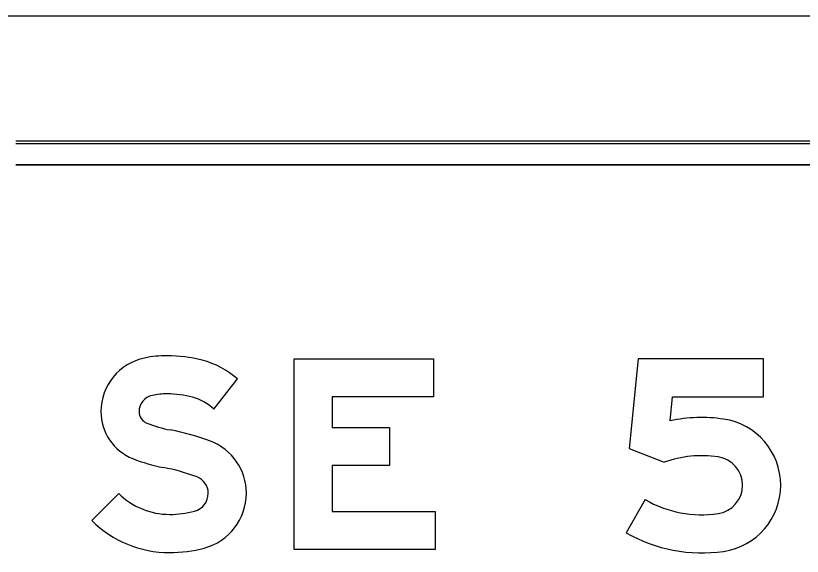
# Model space of a CAD drawing. Extents: x 2149961 to 2150220, y 145114 to 145240.
# Drawn here: x 2150088.28 to 2150093.77, y 145202.04 to 145205.82 of the extents above; entities that cross this region are included whole.
import ezdxf

# ---------------------------------------------------------------- set-up
doc = ezdxf.new("R2010")
doc.units = 0
for name, color, linetype in [('GSBWFILL', 7, 'Continuous'), ('GSCOLORFILL', 7, 'Continuous'), ('GSDIMS', 7, 'Continuous'), ('GSOUTLINE', 7, 'Continuous')]:
    doc.layers.add(name, color=color, linetype=linetype)

msp = doc.modelspace()

# ---------------------------------------------------------------- linework, layer by layer
at = {"layer": 'GSBWFILL'}
for p, q in [((2150107.7787, 145204.9447), (2150088.2787, 145204.9447)), ((2150088.2787, 145204.7781), (2150107.7787, 145204.7781)), ((2150092.6769, 145202.4396), (2150092.5437, 145202.2086))]:
    msp.add_line(p, q, dxfattribs=at)
msp.add_lwpolyline([(2150091.1971, 145203.4239), (2150091.1971, 145203.1573), (2150090.4904, 145203.1573), (2150090.4904, 145202.9439), (2150090.8904, 145202.9439), (2150090.8904, 145202.6773), (2150090.4904, 145202.6773), (2150090.4904, 145202.3573), (2150091.2104, 145202.3573), (2150091.2104, 145202.0906), (2150090.2237, 145202.0906), (2150090.2237, 145203.4239)], close=True, dxfattribs=at)
for points in [[(2150092.8512, 145202.9898), (2150092.8681, 145203.1573), (2150093.5037, 145203.1573), (2150093.5037, 145203.4239), (2150092.6271, 145203.4239), (2150092.5637, 145202.7973), (2150092.8092, 145202.7015)], [(2150089.6638, 145203.072), (2150089.8287, 145203.2824)], [(2150088.9981, 145202.4824), (2150088.8104, 145202.2931)]]:
    msp.add_lwpolyline(points, dxfattribs=at)
for centre, major_axis, ratio, start_param, end_param in [((2150089.337, 145202.6595), (0, 0.7855), 0.999994, 0, 0.202758), ((2150089.337, 145202.4817), (0, 0.9632), 0.999994, 6.026234, 6.283185), ((2150089.2558, 145203.0547), (0, 0.382), 0.999994, 0.202758, 1.570796), ((2150089.4264, 145202.8219), (0, 0.6115), 0.999994, 5.565152, 6.026234), ((2150089.2558, 145203.0547), (0, 0.1153), 0.999994, 0.202758, 1.570796), ((2150089.337, 145202.6595), (0, 0.5188), 0.999994, 0, 0.202758), ((2150089.337, 145202.4817), (0, 0.6965), 0.999994, 6.026234, 6.283185), ((2150089.4264, 145202.8219), (0, 0.3448), 0.999994, 5.523837, 6.026234), ((2150089.2277, 145203.0547), (0, 0.3538), 0.999994, 1.570796, 2.761249), ((2150089.2277, 145203.0547), (0, 0.0872), 0.999994, 1.570796, 2.761249), ((2150093.0716, 145201.9564), (0, 1.0567), 0.999996, 6.137785, 6.493274), ((2150093.1571, 145202.5402), (0, 0.4667), 0.999996, 3.286993, 6.137785), ((2150089.5182, 145203.7815), (0, 0.8699), 0.999994, 2.761249, 2.95744), ((2150089.0617, 145201.3305), (0, 1.6233), 0.999994, 5.918637, 6.099033), ((2150089.502, 145202.4842), (0, 0.3885), 0.999994, 4.712389, 5.918637), ((2150089.5182, 145203.7815), (0, 1.1366), 0.999994, 2.761249, 2.95744), ((2150093.0716, 145201.9564), (0, 0.79), 0.999996, 6.137785, 6.621752), ((2150093.1571, 145202.5402), (0, 0.2), 0.999996, 3.286993, 6.137785), ((2150089.0617, 145201.3305), (0, 1.3566), 0.999994, 5.918637, 6.099033), ((2150089.502, 145202.4842), (0, 0.1218), 0.999994, 4.712389, 5.918637), ((2150089.3533, 145202.8407), (0, 0.5044), 0.999994, 2.360607, 3.141593), ((2150089.4943, 145202.4842), (0, 0.1295), 0.999994, 3.401517, 4.712389), ((2150089.4943, 145202.4842), (0, 0.3961), 0.999994, 3.401517, 4.712389), ((2150093.0716, 145203.1239), (0, 0.79), 0.999996, 2.618523, 3.286993), ((2150089.3533, 145203.0145), (0, 0.6782), 0.999994, 3.141593, 3.401517), ((2150089.3533, 145202.8407), (0, 0.7711), 0.999994, 2.360607, 3.141593), ((2150093.0716, 145203.1239), (0, 1.0567), 0.999996, 2.618523, 3.286993), ((2150089.3533, 145203.0145), (0, 0.9449), 0.999994, 3.141593, 3.401517)]:
    msp.add_ellipse(centre, major_axis=major_axis, ratio=ratio, start_param=start_param, end_param=end_param, dxfattribs=at)
at = {"layer": 'GSCOLORFILL'}
for p, q in [((2150107.7787, 145204.9447), (2150088.2787, 145204.9447)), ((2150107.7787, 145204.9447), (2150088.2787, 145204.9447)), ((2150107.7787, 145204.9447), (2150088.2787, 145204.9447)), ((2150088.2787, 145204.9281), (2150107.7787, 145204.9281)), ((2150088.2787, 145204.7781), (2150107.7787, 145204.7781)), ((2150092.6769, 145202.4396), (2150092.5437, 145202.2086))]:
    msp.add_line(p, q, dxfattribs=at)
msp.add_lwpolyline([(2150091.1971, 145203.4239), (2150091.1971, 145203.1573), (2150090.4904, 145203.1573), (2150090.4904, 145202.9439), (2150090.8904, 145202.9439), (2150090.8904, 145202.6773), (2150090.4904, 145202.6773), (2150090.4904, 145202.3573), (2150091.2104, 145202.3573), (2150091.2104, 145202.0906), (2150090.2237, 145202.0906), (2150090.2237, 145203.4239)], close=True, dxfattribs=at)
for points in [[(2150092.8512, 145202.9898), (2150092.8681, 145203.1573), (2150093.5037, 145203.1573), (2150093.5037, 145203.4239), (2150092.6271, 145203.4239), (2150092.5637, 145202.7973), (2150092.8092, 145202.7015)], [(2150089.6638, 145203.072), (2150089.8287, 145203.2824)], [(2150088.9981, 145202.4824), (2150088.8104, 145202.2931)]]:
    msp.add_lwpolyline(points, dxfattribs=at)
for centre, major_axis, ratio, start_param, end_param in [((2150089.337, 145202.6595), (0, 0.7855), 0.999994, 0, 0.202758), ((2150089.337, 145202.4817), (0, 0.9632), 0.999994, 6.026234, 6.283185), ((2150089.2558, 145203.0547), (0, 0.382), 0.999994, 0.202758, 1.570796), ((2150089.4264, 145202.8219), (0, 0.6115), 0.999994, 5.565152, 6.026234), ((2150089.2558, 145203.0547), (0, 0.1153), 0.999994, 0.202758, 1.570796), ((2150089.337, 145202.6595), (0, 0.5188), 0.999994, 0, 0.202758), ((2150089.337, 145202.4817), (0, 0.6965), 0.999994, 6.026234, 6.283185), ((2150089.4264, 145202.8219), (0, 0.3448), 0.999994, 5.523837, 6.026234), ((2150089.2277, 145203.0547), (0, 0.3538), 0.999994, 1.570796, 2.761249), ((2150089.2277, 145203.0547), (0, 0.0872), 0.999994, 1.570796, 2.761249), ((2150093.0716, 145201.9564), (0, 1.0567), 0.999996, 6.137785, 6.493274), ((2150093.1571, 145202.5402), (0, 0.4667), 0.999996, 3.286993, 6.137785), ((2150089.5182, 145203.7815), (0, 0.8699), 0.999994, 2.761249, 2.95744), ((2150089.0617, 145201.3305), (0, 1.6233), 0.999994, 5.918637, 6.099033), ((2150089.502, 145202.4842), (0, 0.3885), 0.999994, 4.712389, 5.918637), ((2150089.5182, 145203.7815), (0, 1.1366), 0.999994, 2.761249, 2.95744), ((2150093.0716, 145201.9564), (0, 0.79), 0.999996, 6.137785, 6.621752), ((2150093.1571, 145202.5402), (0, 0.2), 0.999996, 3.286993, 6.137785), ((2150089.0617, 145201.3305), (0, 1.3566), 0.999994, 5.918637, 6.099033), ((2150089.502, 145202.4842), (0, 0.1218), 0.999994, 4.712389, 5.918637), ((2150089.3533, 145202.8407), (0, 0.5044), 0.999994, 2.360607, 3.141593), ((2150089.4943, 145202.4842), (0, 0.1295), 0.999994, 3.401517, 4.712389), ((2150089.4943, 145202.4842), (0, 0.3961), 0.999994, 3.401517, 4.712389), ((2150093.0716, 145203.1239), (0, 0.79), 0.999996, 2.618523, 3.286993), ((2150089.3533, 145203.0145), (0, 0.6782), 0.999994, 3.141593, 3.401517), ((2150089.3533, 145202.8407), (0, 0.7711), 0.999994, 2.360607, 3.141593), ((2150093.0716, 145203.1239), (0, 1.0567), 0.999996, 2.618523, 3.286993), ((2150089.3533, 145203.0145), (0, 0.9449), 0.999994, 3.141593, 3.401517)]:
    msp.add_ellipse(centre, major_axis=major_axis, ratio=ratio, start_param=start_param, end_param=end_param, dxfattribs=at)
at = {"layer": 'GSDIMS'}
msp.add_line((2150087.2787, 145205.8198), (2150108.7787, 145205.8198), dxfattribs=at)
at = {"layer": 'GSOUTLINE'}
for p, q in [((2150107.7787, 145204.9447), (2150088.2787, 145204.9447)), ((2150107.7787, 145204.7781), (2150088.2787, 145204.7781)), ((2150092.6769, 145202.4396), (2150092.5437, 145202.2086))]:
    msp.add_line(p, q, dxfattribs=at)
msp.add_lwpolyline([(2150091.1971, 145203.4239), (2150091.1971, 145203.1573), (2150090.4904, 145203.1573), (2150090.4904, 145202.9439), (2150090.8904, 145202.9439), (2150090.8904, 145202.6773), (2150090.4904, 145202.6773), (2150090.4904, 145202.3573), (2150091.2104, 145202.3573), (2150091.2104, 145202.0906), (2150090.2237, 145202.0906), (2150090.2237, 145203.4239)], close=True, dxfattribs=at)
for points in [[(2150092.8512, 145202.9898), (2150092.8681, 145203.1573), (2150093.5037, 145203.1573), (2150093.5037, 145203.4239), (2150092.6271, 145203.4239), (2150092.5637, 145202.7973), (2150092.8092, 145202.7015)], [(2150089.6638, 145203.072), (2150089.8287, 145203.2824)], [(2150088.9981, 145202.4824), (2150088.8104, 145202.2931)]]:
    msp.add_lwpolyline(points, dxfattribs=at)
for centre, major_axis, ratio, start_param, end_param in [((2150089.337, 145202.6595), (0, 0.7855), 0.999994, 0, 0.202758), ((2150089.337, 145202.4817), (0, 0.9632), 0.999994, 6.026234, 6.283185), ((2150089.2558, 145203.0547), (0, 0.382), 0.999994, 0.202758, 1.570796), ((2150089.4264, 145202.8219), (0, 0.6115), 0.999994, 5.565152, 6.026234), ((2150089.2558, 145203.0547), (0, 0.1153), 0.999994, 0.202758, 1.570796), ((2150089.337, 145202.6595), (0, 0.5188), 0.999994, 0, 0.202758), ((2150089.337, 145202.4817), (0, 0.6965), 0.999994, 6.026234, 6.283185), ((2150089.4264, 145202.8219), (0, 0.3448), 0.999994, 5.523837, 6.026234), ((2150089.2277, 145203.0547), (0, 0.3538), 0.999994, 1.570796, 2.761249), ((2150089.2277, 145203.0547), (0, 0.0872), 0.999994, 1.570796, 2.761249), ((2150093.0716, 145201.9564), (0, 1.0567), 0.999996, 6.137785, 6.493274), ((2150093.1571, 145202.5402), (0, 0.4667), 0.999996, 3.286993, 6.137785), ((2150089.5182, 145203.7815), (0, 0.8699), 0.999994, 2.761249, 2.95744), ((2150089.0617, 145201.3305), (0, 1.6233), 0.999994, 5.918637, 6.099033), ((2150089.502, 145202.4842), (0, 0.3885), 0.999994, 4.712389, 5.918637), ((2150089.5182, 145203.7815), (0, 1.1366), 0.999994, 2.761249, 2.95744), ((2150093.0716, 145201.9564), (0, 0.79), 0.999996, 6.137785, 6.621752), ((2150093.1571, 145202.5402), (0, 0.2), 0.999996, 3.286993, 6.137785), ((2150089.0617, 145201.3305), (0, 1.3566), 0.999994, 5.918637, 6.099033), ((2150089.502, 145202.4842), (0, 0.1218), 0.999994, 4.712389, 5.918637), ((2150089.3533, 145202.8407), (0, 0.5044), 0.999994, 2.360607, 3.141593), ((2150089.4943, 145202.4842), (0, 0.1295), 0.999994, 3.401517, 4.712389), ((2150089.4943, 145202.4842), (0, 0.3961), 0.999994, 3.401517, 4.712389), ((2150093.0716, 145203.1239), (0, 0.79), 0.999996, 2.618523, 3.286993), ((2150089.3533, 145203.0145), (0, 0.6782), 0.999994, 3.141593, 3.401517), ((2150089.3533, 145202.8407), (0, 0.7711), 0.999994, 2.360607, 3.141593), ((2150093.0716, 145203.1239), (0, 1.0567), 0.999996, 2.618523, 3.286993), ((2150089.3533, 145203.0145), (0, 0.9449), 0.999994, 3.141593, 3.401517)]:
    msp.add_ellipse(centre, major_axis=major_axis, ratio=ratio, start_param=start_param, end_param=end_param, dxfattribs=at)

doc.saveas('drawing.dxf')
